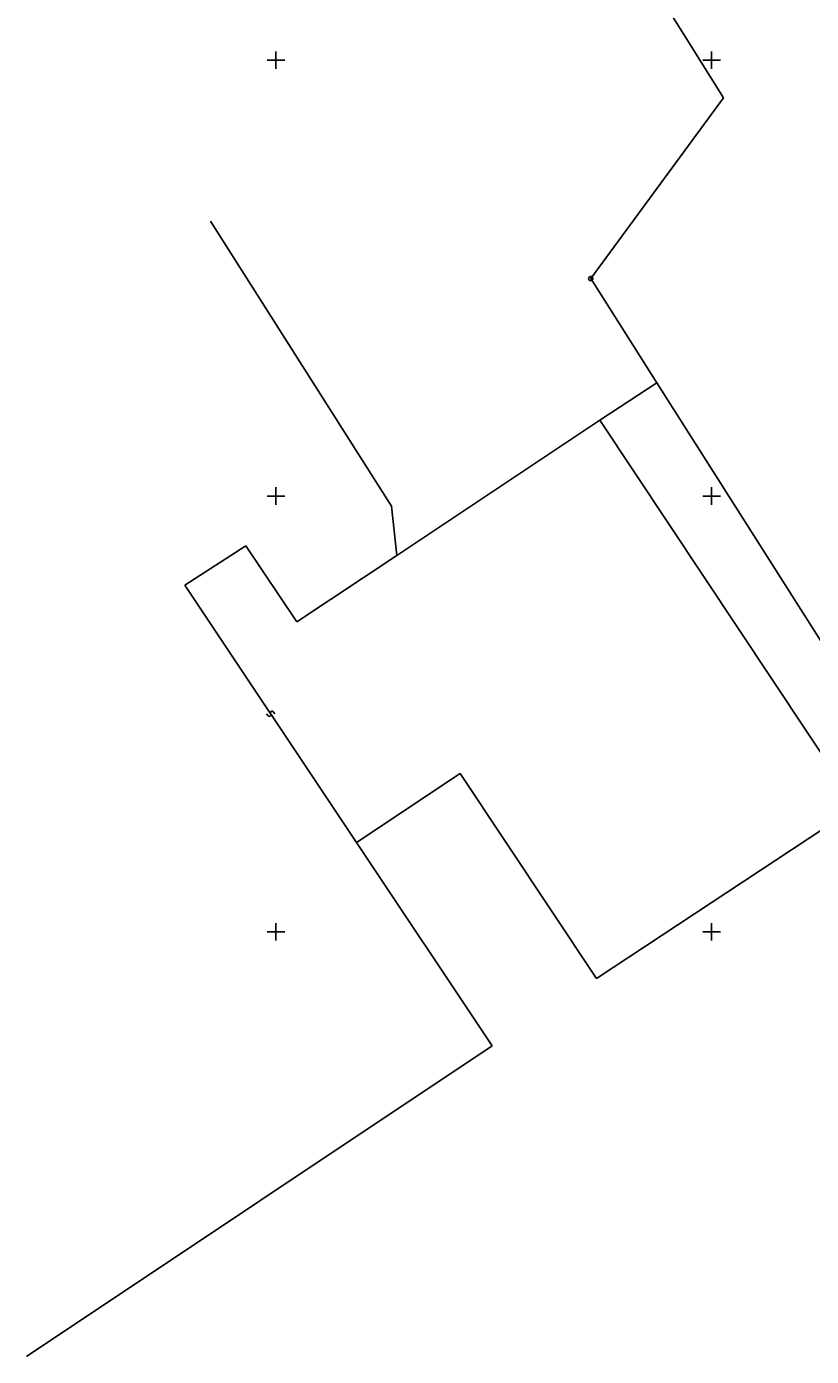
# Model space of a CAD drawing. Extents: x -492811 to -492366, y -1127107 to -1126748.
# Drawn here: x -492791.5 to -492755.4, y -1127099.5 to -1127038.5 of the extents above; entities that cross this region are included whole.
import ezdxf

# ---------------------------------------------------------------- set-up
doc = ezdxf.new("R2010")
doc.units = 0
doc.layers.add('katastrální mapa', color=7, linetype='Continuous')
doc.layers.add('síť', color=7, linetype='Continuous')

msp = doc.modelspace()

# ---------------------------------------------------------------- linework, layer by layer
at = {"layer": 'katastrální mapa'}
for p, q in [((-492762.23, -1127037.31), (-492759.45, -1127041.72)), ((-492765.55, -1127050.02), (-492759.45, -1127041.72)), ((-492783.01, -1127047.38), (-492774.7, -1127060.46)), ((-492762.51, -1127054.81), (-492765.55, -1127050.02)), ((-492765.13, -1127056.52), (-492762.51, -1127054.81)), ((-492762.51, -1127054.81), (-492753.97, -1127068.26)), ((-492774.45, -1127062.73), (-492765.13, -1127056.52)), ((-492765.13, -1127056.52), (-492753.35, -1127074.26)), ((-492774.7, -1127060.46), (-492774.45, -1127062.73)), ((-492784.18, -1127064.09), (-492781.39, -1127062.28)), ((-492781.39, -1127062.28), (-492779.04, -1127065.78)), ((-492779.04, -1127065.78), (-492774.45, -1127062.73)), ((-492776.31, -1127075.9), (-492784.18, -1127064.09)), ((-492780.34, -1127070.11), (-492780.43, -1127070)), ((-492780.28, -1127070.12), (-492780.34, -1127070.11)), ((-492780.25, -1127070.09), (-492780.28, -1127070.12)), ((-492780.24, -1127069.9), (-492780.25, -1127069.95)), ((-492780.25, -1127069.95), (-492780.24, -1127070.04)), ((-492780.24, -1127070.04), (-492780.25, -1127070.09)), ((-492780.21, -1127069.87), (-492780.24, -1127069.9)), ((-492780.15, -1127069.88), (-492780.21, -1127069.87)), ((-492780.06, -1127069.99), (-492780.15, -1127069.88)), ((-492771.54, -1127072.73), (-492776.31, -1127075.9)), ((-492765.29, -1127082.14), (-492771.54, -1127072.73)), ((-492765.29, -1127082.14), (-492753.35, -1127074.26)), ((-492776.31, -1127075.9), (-492770.08, -1127085.24)), ((-492791.45, -1127099.49), (-492770.08, -1127085.24))]:
    msp.add_line(p, q, dxfattribs=at)
for radius in [0.1, 0.002]:
    msp.add_circle((-492765.55, -1127050.02), radius, dxfattribs=at)
at = {"layer": 'síť'}
for p, q in [((-492780, -1127039.6), (-492780, -1127040.4)), ((-492760, -1127039.6), (-492760, -1127040.4)), ((-492780.4, -1127040), (-492779.6, -1127040)), ((-492760.4, -1127040), (-492759.6, -1127040)), ((-492780.4, -1127060), (-492779.6, -1127060)), ((-492780, -1127059.6), (-492780, -1127060.4)), ((-492760.4, -1127060), (-492759.6, -1127060)), ((-492760, -1127059.6), (-492760, -1127060.4)), ((-492780, -1127079.6), (-492780, -1127080.4)), ((-492760, -1127079.6), (-492760, -1127080.4)), ((-492780.4, -1127080), (-492779.6, -1127080)), ((-492760.4, -1127080), (-492759.6, -1127080))]:
    msp.add_line(p, q, dxfattribs=at)

doc.saveas('drawing.dxf')
